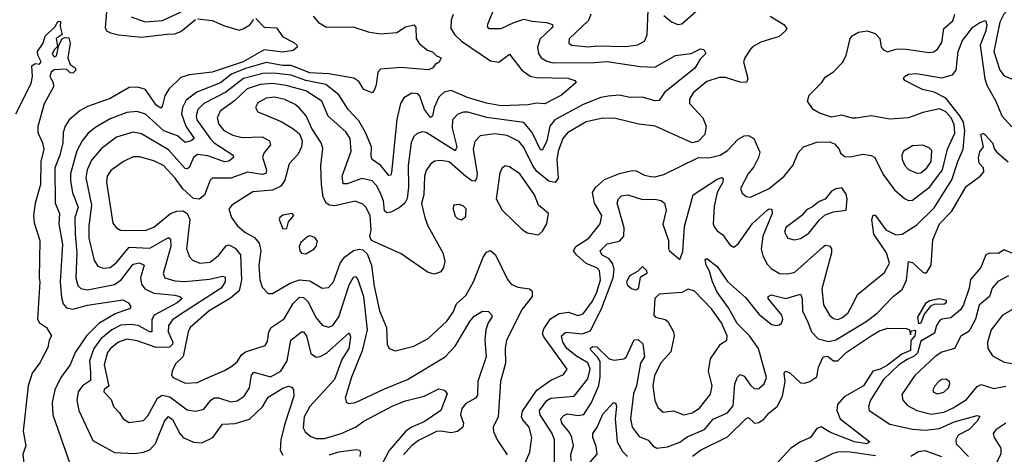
# Model space of a CAD drawing. Extents: x 1268547 to 1425625, y 515768 to 616754.
# Tile 489 of 507: x 1399639 to 1404376, y 588715 to 590808. Entities that reach past the tile are written whole.
import ezdxf

# ---------------------------------------------------------------- set-up
doc = ezdxf.new("R2010")
doc.units = 0

msp = doc.modelspace()

# ---------------------------------------------------------------- linework, layer by layer
at = {"layer": '0CON10XD'}
for points in [[(1401934.4, 590895), (1401889.4, 590785), (1401887.5, 590775), (1401894, 590765), (1401955, 590765.6), (1402015.7, 590794.3), (1402065, 590809.7), (1402105, 590801), (1402174.4, 590794.4), (1402201.9, 590785), (1402203.8, 590775), (1402195.9, 590765), (1402142.6, 590715), (1402130.3, 590675), (1402135.3, 590645.3), (1402148.5, 590625), (1402175, 590607.6), (1402205, 590599.4), (1402405, 590601), (1402465, 590607.1), (1402625, 590582.7), (1402695, 590580), (1402795, 590635.6), (1402870, 590645), (1402915, 590666.9), (1402931.2, 590665), (1402940, 590645), (1402912.7, 590617.3), (1402886.5, 590575), (1402742.1, 590457.9), (1402715, 590418.6), (1402695, 590417.9), (1402635, 590434.6), (1402575, 590433.8), (1402525, 590444.8), (1402470.2, 590440.2), (1402435, 590432.9), (1402350.6, 590399.4), (1402213.7, 590326.3), (1402190, 590295), (1402174.8, 590225), (1402155, 590181.9), (1402145, 590181.9), (1402104.2, 590264.2), (1402065, 590312.6), (1401886.6, 590336.6), (1401795, 590361.8), (1401775, 590362.5), (1401746.7, 590353.3), (1401722, 590325), (1401719.3, 590285), (1401742.4, 590195), (1401735, 590176.4), (1401595, 590264.7), (1401575, 590267.3), (1401550.8, 590259.2), (1401534.6, 590245), (1401522.8, 590217.2), (1401508.5, 590105), (1401509.1, 590000.9), (1401502.8, 589947.2), (1401491.7, 589925), (1401465, 589902.4), (1401425, 589880.2), (1401405, 589877.8), (1401395, 589888), (1401389.8, 589935), (1401375, 589971.8), (1401355, 590010), (1401335, 590031.9), (1401285, 590042.5), (1401215, 590018.2), (1401195, 590017.5), (1401191.2, 590055), (1401233.7, 590175), (1401229, 590235), (1401208, 590268), (1401124, 590344), (1401092.8, 590415), (1401015, 590465.5), (1400921.7, 590491.7), (1400855, 590500.4), (1400795.6, 590495), (1400734.2, 590475), (1400672.5, 590417.5), (1400603.2, 590366.8), (1400588.4, 590335), (1400596.5, 590305), (1400620.8, 590275), (1400665, 590251.8), (1400709.9, 590239.9), (1400805, 590244.3), (1400840.4, 590225), (1400845.4, 590205), (1400814, 590165), (1400807.1, 590145), (1400826.2, 590085), (1400823.1, 590066.9), (1400805, 590061.7), (1400735, 590073.1), (1400655, 590045.2), (1400565, 590045.4), (1400555, 590034.4), (1400527.6, 589962.4), (1400502.9, 589942.9), (1400475, 589946.8), (1400424.1, 589994.1), (1400386.9, 590045), (1400331.5, 590105), (1400285, 590128.9), (1400215, 590147.5), (1400185, 590146.7), (1400137.8, 590125), (1400077.8, 590082.2), (1400060.7, 590055), (1400057.5, 590025), (1400087.2, 589827.2), (1400105, 589805.6), (1400124.7, 589794.7), (1400242.6, 589792.6), (1400285, 589808.4), (1400365, 589874.3), (1400395, 589886.3), (1400425, 589886.9), (1400445, 589873.8), (1400457.4, 589845), (1400442.4, 589705), (1400455.8, 589665.8), (1400470.3, 589650.2), (1400505, 589635.9), (1400555, 589639.6), (1400595, 589672.7), (1400631.8, 589718.2), (1400645, 589724.4), (1400675, 589707.8), (1400702.1, 589675), (1400706.8, 589555), (1400695, 589502.7), (1400653.9, 589466.1), (1400551.3, 589405), (1400460, 589325), (1400449.7, 589305), (1400425, 589186), (1400389.2, 589150.9), (1400372.2, 589115), (1400370, 589095), (1400376.7, 589085), (1400435, 589057.3), (1400495, 589061.2), (1400531.7, 589078.2), (1400625, 589117.8), (1400660.2, 589139.8), (1400685, 589160), (1400706.9, 589193.1), (1400725, 589208.7), (1400820.4, 589239.6), (1400831.2, 589258.8), (1400838.4, 589305), (1400849.7, 589325), (1400912, 589368), (1400955, 589441.1), (1400985, 589472), (1401005, 589469.7), (1401025, 589450.7), (1401065, 589372.7), (1401095, 589337.1), (1401125, 589326.4), (1401145, 589335.4), (1401175, 589376.9), (1401225, 589531.8), (1401245, 589568.1), (1401255, 589571.9), (1401266.6, 589556.6), (1401293.4, 589475), (1401310.5, 589315), (1401286.7, 589213.4), (1401235.9, 589085.9)], [(1402386.3, 590835), (1402375.2, 590804.8), (1402281.9, 590715), (1402280.6, 590695), (1402293.8, 590685), (1402375, 590676.4), (1402415, 590682.5), (1402555, 590679.3), (1402613.7, 590686.3), (1402644.6, 590705), (1402657.5, 590735), (1402664.7, 590895.3)], [(1404401.5, 590865), (1404373.8, 590835), (1404355, 590796.2), (1404325.7, 590655), (1404354.2, 590565), (1404375, 590537.7), (1404465, 590500.5)], [(1400775, 590814.2), (1400815, 590772.2), (1400875, 590768), (1400905.7, 590725), (1400958, 590698), (1400972, 590685), (1400973.8, 590675), (1400955, 590659.2), (1400905, 590652), (1400815, 590662), (1400715, 590604.6), (1400565, 590555.7), (1400455, 590542.4), (1400415, 590529.1), (1400356.2, 590473.8), (1400338, 590442), (1400325, 590390), (1400317.4, 590382.6), (1400295, 590396.2), (1400245, 590472.1), (1400206.9, 590483.1), (1400165, 590481.5), (1400075, 590429.1), (1399965, 590390.3), (1399930.2, 590369.8), (1399877.3, 590325), (1399857.5, 590295), (1399847.5, 590265), (1399846, 590215), (1399832.4, 590155), (1399808, 590095), (1399810.2, 589925), (1399830.6, 589875), (1399828.1, 589825), (1399845.5, 589725), (1399834.1, 589545), (1399839.8, 589469.8), (1399848.7, 589438.7), (1399865, 589420.9), (1399895, 589413.9), (1399965, 589432.3), (1400135, 589458.8), (1400162.9, 589445), (1400174.3, 589425), (1400167.1, 589415), (1400142.7, 589407.3), (1400098.2, 589391.8), (1400020, 589345), (1399960.4, 589285), (1399906.1, 589205), (1399882.5, 589145), (1399837.2, 589085), (1399807.6, 589025), (1399795.3, 588965), (1399799.1, 588905), (1399882.2, 588665)], [(1401050.5, 590825), (1401077.5, 590795), (1401115, 590772.7), (1401243.3, 590773.3), (1401315, 590748.9), (1401375, 590739.5), (1401453.7, 590746.3), (1401495, 590773.8), (1401535, 590783.1), (1401545, 590772.5), (1401547.3, 590717.3), (1401562.1, 590692.1), (1401601.2, 590661.2), (1401625, 590653.8), (1401644.2, 590634.2), (1401666.7, 590625), (1401656.6, 590603.4), (1401637.3, 590592.7), (1401625.5, 590574.5), (1401605, 590567.1), (1401472.2, 590577.8), (1401375, 590570), (1401361.8, 590555), (1401354.4, 590494.4), (1401345, 590466.2), (1401335, 590456), (1401295, 590471.2), (1401270.9, 590510.9), (1401246, 590526), (1401126.7, 590546.7), (1401035, 590551.6), (1400945, 590587.2), (1400905, 590587.7), (1400825, 590602.4), (1400725, 590572.5), (1400658.4, 590545), (1400605, 590504.6), (1400491, 590459), (1400439.9, 590420.1), (1400422, 590385), (1400417.6, 590355), (1400437.7, 590295), (1400478.8, 590235), (1400464.7, 590225.2), (1400435, 590216.5), (1400397.9, 590247.9), (1400331.9, 590271.9), (1400245, 590353.2), (1400205, 590365.7), (1400155, 590361), (1400075, 590330), (1400005, 590289.7), (1399969.3, 590260.7), (1399940, 590225), (1399913.6, 590176.4), (1399883.9, 590066.1), (1399882.9, 590032.9), (1399893.3, 589973.3), (1399919.8, 589905), (1399904.8, 589855), (1399905.5, 589775.5), (1399914.2, 589685), (1399909.2, 589565), (1399918.2, 589528.2), (1399932.8, 589512.8), (1399965, 589506.2), (1400095, 589532.3), (1400127.8, 589555), (1400185, 589630.5), (1400215, 589637.7), (1400237.7, 589625), (1400220.2, 589565), (1400225.2, 589535), (1400241, 589511), (1400285, 589490.5), (1400385, 589481.3), (1400410, 589475), (1400420, 589465), (1400397.3, 589445), (1400285.3, 589385), (1400275.5, 589364.5), (1400275, 589304.7), (1400265, 589304), (1400208.5, 589335), (1400175, 589340.6), (1400125, 589336.5), (1400082.5, 589315), (1400029.8, 589270.2), (1399995.8, 589224.2), (1399975.2, 589165), (1399980.4, 589110.4), (1399979.5, 589070.5), (1399940.8, 589045), (1399921.2, 589015), (1399914.2, 588975), (1399923.2, 588925), (1399990.8, 588780.8), (1400095, 588723.6), (1400192, 588718), (1400235, 588724.7), (1400265, 588736.7), (1400292.9, 588767.1), (1400335, 588874.5), (1400355, 588896.8), (1400375, 588881.8), (1400408.8, 588815), (1400425, 588796.5), (1400475, 588773.2), (1400515, 588770), (1400568.2, 588795), (1400615, 588860.6), (1400675, 588862.8), (1400745, 588884.2), (1400806.7, 588943.3), (1400835, 588989.5), (1400905, 589033.8), (1400932.3, 589042.3), (1400947.9, 589037.9), (1400957.1, 589025), (1400957.9, 588995), (1400912.6, 588857.4), (1400895.3, 588785), (1400892.7, 588735), (1400905, 588710.5)], [(1401725, 590833.1), (1401714.7, 590805), (1401713.8, 590765), (1401732.1, 590735), (1401765.4, 590705), (1401905, 590609.5), (1401945, 590603.8), (1401995, 590642), (1402054.7, 590564.7), (1402095, 590535.9), (1402125, 590529.7), (1402275.7, 590525.7), (1402310, 590515), (1402316.2, 590505), (1402245.8, 590445), (1402165, 590403.2), (1402125, 590405.5), (1402085, 590397.1), (1401955, 590393.5), (1401885, 590406.2), (1401793.6, 590433.6), (1401715, 590466.3), (1401680.6, 590459.4), (1401655.6, 590434.4), (1401632.5, 590385), (1401625, 590344), (1401615, 590336.7), (1401587.4, 590375), (1401565, 590439.4), (1401555, 590451.5), (1401525, 590454.4), (1401488, 590432), (1401471.1, 590405), (1401452.8, 590327.3), (1401428.1, 590071.9), (1401425, 590058.8), (1401415, 590056.9), (1401375.8, 590105.8), (1401335.3, 590135.3), (1401330, 590150), (1401331.7, 590195), (1401302.3, 590265), (1401270.5, 590320.5), (1401219.4, 590375), (1401175, 590446.7), (1401111.8, 590495), (1401015, 590515.3), (1400945, 590541.1), (1400875, 590548.5), (1400815, 590549.6), (1400715.9, 590525), (1400630.8, 590459.2), (1400525.1, 590404.9), (1400496, 590375), (1400487.5, 590345), (1400491.7, 590325), (1400555, 590235.2), (1400575, 590215.2), (1400665.6, 590155), (1400668.5, 590145), (1400645, 590126), (1400625, 590123.9), (1400545, 590153), (1400495, 590158.9), (1400475.4, 590144.6), (1400455, 590096.3), (1400445, 590089.3), (1400435, 590091.4), (1400355, 590181.9), (1400225, 590258.9), (1400185, 590265.8), (1400105, 590242.1), (1400032.4, 590187.6), (1399985, 590131.5), (1399964.3, 590085), (1399956.7, 590046.7), (1399985.2, 589915), (1399971.5, 589815), (1399971.6, 589755), (1399997.6, 589647.6), (1400015, 589621.5), (1400040.5, 589610.5), (1400075, 589614.2), (1400105, 589638.7), (1400165, 589711.7), (1400265, 589707.1), (1400355, 589758.2), (1400365, 589751.2), (1400366.4, 589715), (1400329.6, 589585), (1400337.8, 589565), (1400385, 589550.2), (1400435, 589546.7), (1400552, 589558), (1400615, 589572.9), (1400627.2, 589567.3), (1400628.4, 589545), (1400609.2, 589515), (1400405, 589382.9), (1400375, 589363.2), (1400354.8, 589335), (1400352.7, 589305), (1400375.7, 589255), (1400374.5, 589245), (1400360, 589230.1), (1400295, 589228.6), (1400205, 589261.9), (1400155, 589269), (1400115, 589254.8), (1400075.8, 589225), (1400061.2, 589205), (1400045.9, 589145), (1400067.5, 589042.5), (1400045, 589026.2), (1400044.2, 589015), (1400079.4, 588979.4), (1400090, 588945), (1400119.1, 588915), (1400137.1, 588885), (1400165, 588868.2), (1400235, 588878.1), (1400255, 588900), (1400302.9, 588985), (1400325, 588999), (1400361.8, 588991.8), (1400445, 588929.5), (1400485, 588922), (1400525, 588931.5), (1400559.1, 588975), (1400575, 588986.2), (1400595, 588987), (1400655, 588967.4), (1400685, 588971.8), (1400719.1, 588995), (1400745, 589034.4), (1400754, 589096), (1400765, 589111.1), (1400845, 589088.5), (1400895.7, 589115), (1400926.3, 589165), (1400944.1, 589265), (1400995, 589304.5), (1401005, 589304.5), (1401019.5, 589285), (1401040.3, 589200.3), (1401065, 589182.1), (1401085, 589185.2), (1401115, 589202.3), (1401225, 589299.2), (1401230.5, 589280.5), (1401223.3, 589225), (1401189, 589171), (1401153.9, 589075), (1401034.3, 588945.7), (1401008.4, 588895), (1401002.8, 588842.8), (1401012.8, 588822.8), (1401040.4, 588800.4), (1401065, 588791.4), (1401105, 588791.5), (1401185.2, 588814.8), (1401255, 588846.1), (1401295.4, 588874.6), (1401435, 588948.2), (1401495, 588972.9), (1401585.7, 588994.3), (1401655, 589030), (1401683.6, 589023.6), (1401696, 589006), (1401665.5, 588925), (1401585, 588870.9), (1401524.5, 588845.5), (1401494.9, 588825.1), (1401416.8, 588733.2), (1401386.3, 588675)], [(1400056.2, 590845), (1400050, 590770), (1400057.5, 590755), (1400075.7, 590745), (1400114.8, 590734.8), (1400225, 590723.4), (1400348.9, 590738.9), (1400385, 590740.4), (1400415, 590751.2), (1400485, 590809.6)], [(1400175, 590821.2), (1400243.1, 590796.9), (1400325.5, 590804.5), (1400415.4, 590845)], [(1400495, 590812), (1400565, 590803.6), (1400625, 590777.7), (1400695, 590758.2), (1400715, 590763.1), (1400746.9, 590783.1), (1400765, 590809.2)], [(1403249.2, 590825), (1403316.2, 590785), (1403330, 590765), (1403324, 590755), (1403293.2, 590726.8), (1403205, 590700), (1403165, 590677.8), (1403155, 590666.2), (1403127.4, 590625), (1403121.9, 590605), (1403142.2, 590525), (1403136.2, 590505), (1403105, 590506.4), (1403035, 590530), (1403005, 590530.2), (1402945, 590509.7), (1402879.3, 590455), (1402862.3, 590425), (1402862.1, 590405), (1402925.5, 590335), (1402942.5, 590295), (1402935.3, 590254.7), (1402905, 590222.2), (1402875, 590214.5), (1402696.2, 590295), (1402617.5, 590305), (1402505, 590331.3), (1402445, 590333.5), (1402364, 590316), (1402275, 590263.2), (1402252.2, 590235), (1402229.4, 590175), (1402222.9, 590135), (1402229.7, 590045), (1402215, 590023.5), (1402185, 590030.8), (1402127.6, 590077.6), (1402107, 590107), (1402065, 590193.1), (1402041.7, 590221.7), (1401985, 590249.8), (1401925, 590258.8), (1401855, 590248.5), (1401828.1, 590221.9), (1401821.6, 590185), (1401840.2, 590065), (1401837.5, 590042.5), (1401829.2, 590030.8), (1401815, 590031.6), (1401785, 590052), (1401705, 590123.6), (1401665, 590130.4), (1401635, 590127.1), (1401615, 590112.5), (1401595, 590081.9), (1401586.4, 590055), (1401583.5, 589965), (1401572.3, 589922.3), (1401587.5, 589855), (1401603, 589815), (1401675.2, 589685.2), (1401685.2, 589645), (1401678.8, 589615), (1401665, 589593.2), (1401635, 589581.8), (1401605, 589590.5), (1401475, 589679.5), (1401332, 589745), (1401323.1, 589763.1), (1401330.7, 589795), (1401325.2, 589865.2), (1401304.7, 589904.7), (1401289.7, 589919.8), (1401253.4, 589933.4), (1401155, 589911.2), (1401130, 589915), (1401114.1, 589925), (1401098.8, 589955), (1401091.9, 590015), (1401087.9, 590105), (1401097.2, 590187.2), (1401088.9, 590215), (1401045, 590284), (1401016.7, 590345), (1400985, 590382.2), (1400965, 590399.6), (1400915, 590423.7), (1400865, 590434.1), (1400825, 590429.7), (1400785, 590406.9), (1400774.3, 590385), (1400784.5, 590364.5), (1400897, 590317), (1400953.8, 590283.8), (1400985, 590257.5), (1400998.9, 590225), (1400995.6, 590195), (1400979.1, 590160.9), (1400935, 590114), (1400915.3, 590035), (1400895, 590005.9), (1400855, 589986.8), (1400761.2, 589978.8), (1400660, 589915), (1400645.6, 589895), (1400658.9, 589855), (1400685, 589817.3), (1400721.5, 589785), (1400769.3, 589759.3), (1400791, 589731), (1400799.7, 589695), (1400788.9, 589625), (1400794.6, 589554.6), (1400805, 589520), (1400835, 589490), (1400855, 589488.6), (1400940.3, 589539.7), (1400985, 589554.6), (1401035, 589550.8), (1401095, 589515.4), (1401125, 589518.8), (1401149.2, 589545), (1401181.4, 589635), (1401201.7, 589665), (1401245, 589695.7), (1401272.7, 589702.7), (1401290.3, 589700.3), (1401311, 589681), (1401332, 589625), (1401344, 589525), (1401370.3, 589405), (1401403.1, 589325), (1401406.9, 589245), (1401416, 589225), (1401445, 589213.3), (1401535, 589235.6), (1401605, 589273.3), (1401694.1, 589355.9), (1401725, 589398.6), (1401740, 589440), (1401785, 589479.5), (1401822.8, 589545), (1401868.5, 589665), (1401885, 589688.9), (1401905, 589696.4), (1401928.8, 589675), (1401986.2, 589556.2), (1402003.8, 589533.8), (1402035, 589519.6), (1402091.8, 589511.8), (1402105, 589500), (1402105.4, 589475), (1402056.2, 589413.9), (1401980.9, 589265), (1401974.7, 589225.3), (1401975.9, 589154.1), (1401953.1, 589065), (1401941.4, 588895), (1401917.1, 588845), (1401918.6, 588825), (1401935.7, 588785), (1401985, 588712.2)], [(1402452.4, 590037.6), (1402525, 590067.6), (1402585, 590082.2), (1402605, 590079.8), (1402645, 590058.7), (1402675, 590052), (1402695, 590050.8), (1402738.4, 590061.6), (1402905, 590144.4), (1402955, 590142.5), (1403008.6, 590155), (1403045, 590177.9), (1403095, 590232.7), (1403125, 590249.3), (1403145, 590250.4), (1403171.2, 590235), (1403199.3, 590169.3), (1403194.1, 590145), (1403170.8, 590099.3), (1403143.8, 590065), (1403106.9, 589995), (1403115, 589972.9), (1403135, 589956.9), (1403155, 589952.7), (1403245, 589994.7), (1403317.8, 590055), (1403358.4, 590105), (1403385, 590166.9), (1403410, 590195), (1403475, 590218.2), (1403535, 590220), (1403559.7, 590209.7), (1403581.2, 590185), (1403587.5, 590165), (1403608.3, 590148.3), (1403635, 590147.1), (1403695, 590160.5), (1403735, 590154.6), (1403753.3, 590145), (1403792.8, 590062.7), (1403848.4, 589988.4), (1403896.4, 589946.4), (1403915, 589937.9), (1403935, 589938.9), (1404017.7, 590002.3), (1404079.5, 590085), (1404103.2, 590185), (1404138.3, 590261.7), (1404135, 590303.3), (1404120.2, 590335), (1404095, 590364.7), (1404065, 590378.1), (1403985, 590361.5), (1403915, 590334.5), (1403825, 590329.1), (1403735, 590344.6), (1403664.2, 590334.2), (1403645, 590334.2), (1403595, 590348.8), (1403545, 590339.2), (1403487.4, 590357.4), (1403455.8, 590375.8), (1403429.5, 590415), (1403437.5, 590445), (1403497.8, 590505), (1403515, 590530.8), (1403555, 590557.5), (1403597.6, 590602.4), (1403615, 590636.2), (1403635, 590718), (1403645, 590730.6), (1403675, 590748), (1403715.7, 590754.3), (1403755, 590742.2), (1403777.8, 590717.8), (1403784.4, 590675), (1403795, 590662.7), (1403815, 590653.9), (1403855, 590665.4), (1403893.1, 590666.9), (1404015, 590650.3), (1404036.4, 590653.6), (1404054.2, 590665.8), (1404075, 590698), (1404085, 590765.6), (1404127.8, 590802.2), (1404138.2, 590835)], [(1402738.2, 590828.2), (1402775, 590796.9), (1402805, 590785.3), (1402825, 590787.7), (1402892.2, 590847.8)], [(1399620.6, 590355), (1399695, 590500), (1399700.5, 590535), (1399697.5, 590585), (1399713.3, 590596.7), (1399735, 590594.2), (1399742, 590605), (1399726.3, 590636.3), (1399724.3, 590655), (1399751.4, 590695), (1399761.8, 590728.2), (1399810, 590775), (1399825, 590801.2), (1399835, 590800), (1399834, 590775), (1399843.9, 590736.1), (1399815, 590717.5), (1399821.7, 590678.3), (1399805, 590663.3), (1399795, 590642.5), (1399805, 590628.8), (1399816.7, 590633.3), (1399827.5, 590685), (1399843.6, 590716.4), (1399855, 590722.5), (1399875, 590720), (1399882.5, 590695), (1399870, 590625), (1399881.7, 590591.7), (1399906.4, 590576.4), (1399910, 590565), (1399895, 590550.8), (1399881.7, 590551.7), (1399865, 590569.2), (1399805, 590566.9), (1399791.2, 590555), (1399784, 590534), (1399800, 590505), (1399801.2, 590485), (1399757.2, 590402.8), (1399726.8, 590293.2), (1399725.9, 590265), (1399748.2, 590215), (1399754.6, 590185), (1399740.8, 590125), (1399739.5, 590015), (1399714, 589925), (1399705.9, 589865), (1399709.5, 589829.5), (1399736.8, 589745), (1399732.1, 589565), (1399736.2, 589545), (1399724.6, 589365), (1399735, 589347.8), (1399768, 589325), (1399792.5, 589285), (1399780.8, 589265), (1399775, 589228.8), (1399735.5, 589155), (1399699.6, 589105), (1399679.1, 589045), (1399655.5, 588825.5), (1399668.1, 588755), (1399654.3, 588715), (1399665.6, 588615)], [(1402212.9, 588665), (1402212.1, 588785), (1402200.2, 588815), (1402143.2, 588905), (1402140.6, 588925), (1402175, 588973.8), (1402194.1, 588985.9), (1402306.5, 588995), (1402372.2, 589077.8), (1402383.9, 589125), (1402371.7, 589155), (1402317.4, 589187.4), (1402271.3, 589225), (1402251.6, 589255), (1402245.8, 589285), (1402266.7, 589303.2), (1402345.4, 589294.6), (1402385, 589308.7), (1402439.1, 589420.9), (1402494.6, 589565.3), (1402499.4, 589605), (1402492.5, 589632.5), (1402475, 589655.6), (1402440.4, 589675), (1402431.8, 589695), (1402465, 589728.8), (1402525, 589741.9), (1402545, 589765.6), (1402547.2, 589805), (1402513.9, 589925), (1402520.6, 589945), (1402535, 589959.4), (1402565, 589964.5), (1402635, 589942.5), (1402695, 589944.1), (1402725, 589936.9), (1402740.9, 589925), (1402750.1, 589889.9), (1402732.8, 589822.8), (1402760, 589745), (1402760, 589705), (1402765, 589694.4), (1402815, 589653.3), (1402829.1, 589690.9), (1402838.3, 589811.7), (1402879.5, 589965), (1402995, 590040.3), (1403017.4, 590047.4), (1403023.1, 590043.1), (1403022.5, 590025), (1402994.1, 589975.9), (1402979.6, 589909.6), (1402974.7, 589825), (1402979.7, 589809.7), (1402995, 589790.4), (1403022.3, 589772.3), (1403055, 589724.3), (1403075, 589712.5), (1403095, 589728.6), (1403164.4, 589825.6), (1403235, 589891.1), (1403245, 589897.3), (1403258.5, 589895), (1403259.5, 589875), (1403214.6, 589765), (1403206.5, 589705), (1403215, 589670), (1403235, 589630), (1403255, 589609.2), (1403295, 589586), (1403335, 589583.6), (1403367.9, 589592.1), (1403505, 589714.5), (1403515, 589721.9), (1403535, 589719.2), (1403545.4, 589705), (1403544.6, 589685), (1403498.5, 589511.5), (1403507.1, 589435), (1403534.7, 589384.7), (1403555, 589369.1), (1403575, 589364.7), (1403595, 589371.8), (1403623.4, 589395), (1403647.8, 589437.8), (1403669.6, 589485), (1403799.2, 589590.8), (1403824.2, 589635), (1403809.2, 589685), (1403748.5, 589775), (1403739.6, 589845), (1403745, 589866), (1403755, 589867.1), (1403805.6, 589795.6), (1403855, 589771.6), (1403885.3, 589774.7), (1403955, 589820), (1404038.9, 589901.1), (1404123.9, 590036.1), (1404152.3, 590125), (1404178.8, 590185), (1404186.8, 590275), (1404179.1, 590315), (1404162.7, 590345), (1404095, 590430.3), (1404038.5, 590458.5), (1403981.9, 590471.9), (1403956.7, 590485), (1403897.5, 590515), (1403890.8, 590525), (1403895.7, 590535), (1403915, 590546.2), (1403952, 590548), (1404075, 590528.4), (1404127.1, 590543), (1404145.2, 590565), (1404154.8, 590655), (1404175, 590706.9), (1404225, 590771.9), (1404259.2, 590795), (1404285, 590804), (1404292.7, 590785), (1404287.9, 590755), (1404259.4, 590685), (1404282.3, 590522.3), (1404291.9, 590491.9), (1404336.1, 590415), (1404364.1, 590345), (1404411.6, 590291.6)], [(1402293, 588683), (1402291.5, 588715), (1402303.8, 588755), (1402295.9, 588795), (1402285, 588819.3), (1402247.3, 588865), (1402242.9, 588885), (1402257.5, 588902.5), (1402275, 588909.5), (1402325, 588901.3), (1402352.7, 588907.3), (1402389.8, 588965), (1402425, 589046.4), (1402432.2, 589087.8), (1402431.8, 589161.8), (1402421.3, 589181.3), (1402388.6, 589215), (1402384.3, 589225), (1402395, 589234), (1402415, 589232.9), (1402475, 589174.4), (1402498.7, 589168.7), (1402545, 589174.5), (1402557, 589183), (1402595, 589266.7), (1402615, 589267.1), (1402637.6, 589247.6), (1402645.3, 589185), (1402626.5, 589153.5), (1402607.4, 589045), (1402592.6, 589007.4), (1402577, 588885), (1402586, 588845), (1402619.9, 588799.9), (1402663.4, 588783.4), (1402685, 588755.6), (1402705, 588744.5), (1402755, 588750.9), (1402815, 588773.5), (1402850.9, 588799.1), (1402933.9, 588835), (1402975, 588884.3), (1403045, 588914.6), (1403071.7, 588948.3), (1403080, 589055), (1403093.1, 589086.9), (1403105, 589099.3), (1403125, 589091.8), (1403155, 589047.3), (1403175, 589030.5), (1403195, 589031.1), (1403221.5, 589055), (1403232, 589085), (1403194.1, 589225), (1403151, 589285), (1403090.2, 589345), (1403050, 589420), (1402995.3, 589495), (1402972.3, 589545), (1402957.4, 589597.4), (1402941.5, 589625), (1402937, 589653), (1402945, 589657.5), (1402995, 589618.5), (1403045, 589546.6), (1403130.8, 589470.8), (1403195, 589389.2), (1403255, 589341.6), (1403275, 589335.3), (1403295, 589338.5), (1403305, 589346.7), (1403311.2, 589365), (1403305.3, 589385), (1403240.7, 589465), (1403239.6, 589475), (1403255, 589482.8), (1403325, 589465.3), (1403396, 589486), (1403404.2, 589465), (1403404.8, 589405), (1403430.9, 589350.9), (1403448.8, 589305), (1403480.5, 589270.5), (1403532.3, 589257.7), (1403565, 589266), (1403712.3, 589355), (1403765, 589394.1), (1403842.1, 589475), (1403885, 589507.9), (1403906.2, 589553.8), (1403915, 589644), (1403935, 589638.5), (1403985, 589591.4), (1403995, 589587.1), (1404005, 589594.3), (1404024.7, 589625.3), (1404032.9, 589747.1), (1404064.9, 589825), (1404123.4, 589885), (1404193.2, 590005), (1404259.7, 590055), (1404277.1, 590075), (1404276.5, 590095), (1404255, 590116.7), (1404252.4, 590142.4), (1404258.9, 590171.1), (1404276.2, 590195), (1404262.9, 590255), (1404275, 590261.4), (1404282.5, 590255), (1404320, 590215), (1404328.8, 590185), (1404340, 590170), (1404395, 590124)], [(1403955, 590069.1), (1403975, 590070.7), (1404003.9, 590095), (1404024.1, 590125), (1404027.7, 590177.7), (1404015, 590191.5), (1403985, 590203.2), (1403935, 590201.2), (1403891.8, 590175), (1403883.9, 590155), (1403885.3, 590135), (1403898.2, 590105), (1403915, 590086.9), (1403955, 590069.1)], [(1402135, 589772.5), (1402155, 589790), (1402175.7, 589825), (1402183.3, 589875), (1402135.8, 589915), (1402115.5, 589965), (1402045, 590065.4), (1401995, 590099.5), (1401975, 590103.3), (1401959.4, 590090.6), (1401949.8, 590070.2), (1401931.2, 589945), (1401960.6, 589890.6), (1402055, 589798.8), (1402081.2, 589781.2), (1402135, 589772.5)], [(1402072.4, 588677.6), (1402093.8, 588725), (1402103.3, 588795), (1402090.8, 588845), (1402059.3, 588880.7), (1402052.7, 588895), (1402057.8, 588922.2), (1402126.8, 589023.2), (1402195, 589071.2), (1402255, 589099.1), (1402272.7, 589125), (1402160.2, 589280.2), (1402154.2, 589295), (1402160.4, 589319.6), (1402192.9, 589367.1), (1402235, 589393.7), (1402279, 589399), (1402325, 589383.5), (1402349.4, 589390.6), (1402395, 589451.6), (1402415.4, 589495), (1402432.9, 589555), (1402429, 589599), (1402415, 589612.9), (1402364.1, 589634.1), (1402317.5, 589675), (1402304.2, 589695), (1402314.9, 589715.1), (1402378, 589755), (1402432.1, 589825), (1402440, 589865), (1402404.4, 589924.4), (1402395.2, 589975), (1402409.5, 590000.5), (1402452.4, 590037.6)], [(1403365, 589747.8), (1403395, 589754.5), (1403435, 589780.5), (1403486.4, 589843.6), (1403515, 589868.6), (1403555, 589882.2), (1403615, 589890), (1403620.4, 589945), (1403615, 589968), (1403595, 589998.8), (1403565.9, 589994.1), (1403545, 589982), (1403515, 589944.2), (1403485, 589932.5), (1403453.5, 589906.5), (1403425, 589892.9), (1403401.9, 589865), (1403325, 589807.8), (1403319.1, 589785), (1403335, 589755.7), (1403365, 589747.8)], [(1401765, 589843.3), (1401785, 589860), (1401787, 589897), (1401775, 589910), (1401755, 589917.5), (1401726.7, 589915), (1401724.2, 589895), (1401735, 589862.5), (1401745, 589850), (1401765, 589843.3)], [(1400905, 589800), (1400925, 589802.5), (1400932.5, 589835), (1400957.5, 589865), (1400950, 589875), (1400905, 589866.7), (1400890, 589855), (1400886.7, 589845), (1400905, 589800)], [(1401015, 589680.8), (1401055, 589702.5), (1401065.8, 589715), (1401071.2, 589741.2), (1401058.3, 589758.3), (1401035, 589766.7), (1401025, 589763.3), (1400991.2, 589735), (1400983.3, 589715), (1400986.7, 589695), (1400995, 589683.8), (1401015, 589680.8)], [(1404417.3, 589682.7), (1404375, 589699.2), (1404347.4, 589682.6), (1404305, 589683.3), (1404288, 589675), (1404263.3, 589615), (1404214, 589556), (1404207.9, 589515), (1404180.3, 589435), (1404165, 589410), (1404118.7, 589371.3), (1404075, 589365.1), (1404065, 589358.2), (1404050.4, 589335), (1404041.1, 589298.9), (1403975, 589259.5), (1403958, 589202), (1403942.6, 589187.4), (1403908.7, 589171.3), (1403868.1, 589145), (1403794.2, 589075), (1403733.1, 588975), (1403722.7, 588945), (1403725.8, 588925), (1403825, 588860.3), (1403935, 588836), (1403995, 588831.2), (1404065, 588839.2), (1404135, 588871.5), (1404245, 588902.5), (1404258, 588898), (1404246.2, 588875), (1404206.4, 588833.6), (1404155, 588806.4), (1404142.5, 588785), (1404144.8, 588764.8), (1404203.3, 588705)], [(1402605, 589505.6), (1402582.2, 589512.2), (1402565, 589525.7), (1402560, 589545), (1402575, 589575.6), (1402612.5, 589597.5), (1402635, 589620), (1402655, 589600), (1402656.9, 589585), (1402624.2, 589565.8), (1402615, 589511.9), (1402605, 589505.6)], [(1404395.8, 589575), (1404345, 589547.8), (1404317.2, 589515), (1404304.7, 589475), (1404255, 589433.5), (1404238, 589365), (1404212.2, 589317.8), (1404201.8, 589305), (1404166.3, 589283.6), (1404136.9, 589225), (1404075, 589207.2), (1404043.7, 589186.3), (1403946.4, 589093.6), (1403883.3, 589003.3), (1403887.3, 588975), (1403910.6, 588950.6), (1403955, 588925.3), (1404025, 588908.5), (1404085, 588917), (1404130.7, 588939.3), (1404195, 588978.7), (1404245, 589042), (1404265, 589051.6), (1404325, 589032.1), (1404383.3, 589043.3)], [(1402835, 588905.4), (1402875, 588914.7), (1402908.8, 588935), (1402962.4, 589005), (1402970, 589045), (1402952.5, 589115), (1402962.3, 589175), (1403010, 589245), (1403041.9, 589265), (1403042.5, 589285), (1403015, 589347.3), (1402968.1, 589415), (1402885, 589500), (1402855, 589510.8), (1402825, 589494.4), (1402715, 589485.4), (1402695.5, 589465), (1402690.6, 589385), (1402698.8, 589375), (1402744.6, 589364.6), (1402756.9, 589355), (1402784.5, 589305), (1402788.5, 589285), (1402772.2, 589207.8), (1402725, 589157.1), (1402693.3, 589095), (1402685.3, 589045), (1402694.1, 588974.1), (1402709.9, 588939.9), (1402735, 588917.5), (1402785, 588923.5), (1402835, 588905.4)], [(1403965, 589343.8), (1403959.6, 589375), (1404000.5, 589445), (1404016.7, 589455), (1404065, 589464.5), (1404096.6, 589456.6), (1404096.1, 589445), (1404085, 589436.4), (1404042, 589438), (1404021.8, 589428.2), (1403990.5, 589389.5), (1403975, 589346.9), (1403965, 589343.8)], [(1401235.9, 589085.9), (1401204.6, 588985), (1401210.8, 588965), (1401225, 588960), (1401255, 588964.1), (1401395, 589030.9), (1401505, 589074.7), (1401686.8, 589185), (1401733.5, 589235), (1401804.2, 589355), (1401825, 589380), (1401865, 589404.4), (1401895, 589402), (1401910.8, 589385), (1401910, 589375), (1401892.7, 589347.3), (1401882.4, 589315), (1401876.2, 589265), (1401882.9, 589185), (1401842.6, 589065), (1401841, 588999), (1401831.5, 588985), (1401785, 588959.3), (1401766.5, 588935), (1401760.6, 588905), (1401774.2, 588865), (1401770.9, 588845), (1401745.4, 588824.6), (1401715, 588818.4), (1401665, 588826.8), (1401645, 588823.9), (1401558.2, 588781.8), (1401523.8, 588756.2), (1401485, 588712.9)], [(1404415, 589412.5), (1404366.9, 589385), (1404313.3, 589315), (1404296.1, 589255), (1404296.5, 589225), (1404319.8, 589189.8), (1404375, 589159.2), (1404435, 589149.2)], [(1402875.5, 588705.5), (1402915, 588734.5), (1403045, 588799.3), (1403135, 588887.7), (1403145, 588891.5), (1403175, 588864.8), (1403195, 588868.3), (1403221.2, 588885), (1403245.5, 588915), (1403283.9, 588945), (1403308.8, 588995), (1403321.3, 589065), (1403317.8, 589105), (1403324.5, 589115.5), (1403345, 589107.8), (1403395, 589059.5), (1403415, 589057.5), (1403441.1, 589065), (1403475, 589088.1), (1403482, 589135), (1403505, 589184.2), (1403525, 589186.7), (1403555, 589164.4), (1403575, 589165.6), (1403615.6, 589205), (1403735, 589286.1), (1403775, 589309.1), (1403815, 589322.9), (1403905, 589320), (1403920, 589315), (1403925, 589290), (1403930, 589310), (1403945, 589313.3), (1403948.6, 589308.6), (1403945, 589284.6), (1403926.5, 589263.5), (1403924.7, 589215), (1403882.6, 589197.4), (1403815, 589144.8), (1403779.5, 589125), (1403744.3, 589115.7), (1403698, 589045), (1403605, 588991.3), (1403573.4, 588955), (1403570, 588925), (1403586.1, 588886.1), (1403730, 588775), (1403715, 588764.6), (1403655.3, 588774.8), (1403540, 588820), (1403495, 588847.9), (1403475, 588839.6), (1403443.2, 588795), (1403395, 588775.7), (1403348.7, 588745), (1403276.7, 588665)], [(1404055, 589005.6), (1404085, 589013.8), (1404107.1, 589035), (1404114.4, 589055), (1404111.9, 589065), (1404095, 589076.5), (1404075, 589074.4), (1404060.6, 589065), (1404041.5, 589045), (1404032.5, 589025), (1404035, 589014.3), (1404055, 589005.6)], [(1402382.9, 588675), (1402417.4, 588715), (1402412.8, 588752.8), (1402396.4, 588795), (1402396.7, 588815), (1402417.7, 588845), (1402445, 588908), (1402495, 588962.5), (1402505, 588962), (1402510.9, 588945), (1402504.6, 588885), (1402513.9, 588775), (1402539, 588729), (1402563.8, 588705)], [(1404383.8, 588865), (1404335, 588832.2), (1404322.2, 588815), (1404328.2, 588795), (1404359.4, 588745), (1404358.8, 588715), (1404339.2, 588675)], [(1401127.8, 588712.2), (1401175, 588726.9), (1401257.6, 588737.6), (1401274.1, 588734.1), (1401278, 588725), (1401275.6, 588705)], [(1403757.1, 588707.1), (1403622.6, 588727.4), (1403574.3, 588725.7), (1403550.6, 588719.4), (1403444.4, 588665)], [(1404075, 588702.4), (1403995, 588731.6), (1403963.7, 588726.3), (1403925.9, 588705)]]:
    msp.add_lwpolyline(points, dxfattribs=at)

doc.saveas('drawing.dxf')
